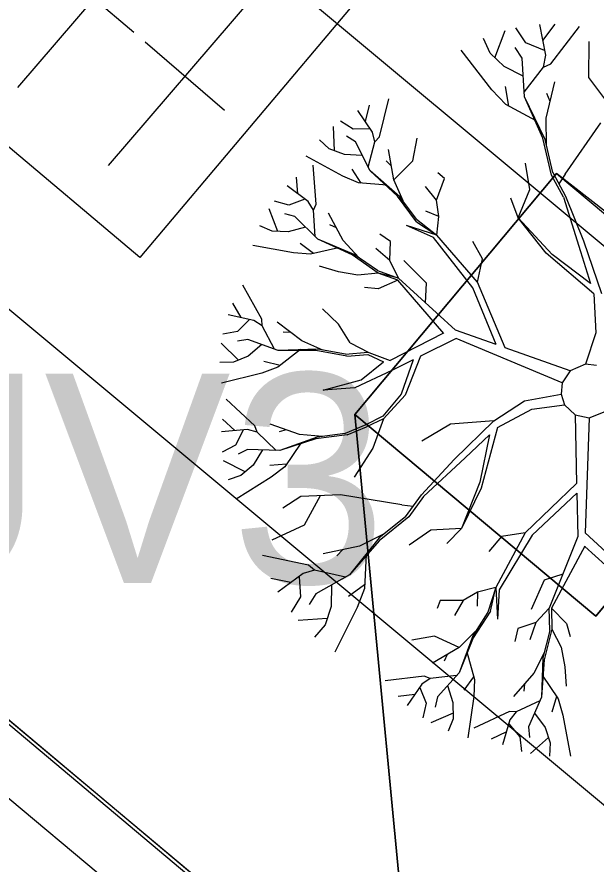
# Model space of a CAD drawing. Extents: x -438233 to -437334, y -1133133 to -1132623.
# Drawn here: x -437519.396 to -437516.631, y -1132721.23 to -1132717.187 of the extents above; entities that cross this region are included whole.
import ezdxf

# ---------------------------------------------------------------- set-up
doc = ezdxf.new("R2010")
doc.units = 0
for name, color, linetype in [('Vrstva 1', 7, 'Continuous'), ('Vrstva 10', 7, 'Continuous'), ('Vrstva 40', 7, 'Continuous'), ('Vrstva 50', 7, 'Continuous'), ('Vrstva 55', 7, 'Continuous')]:
    doc.layers.add(name, color=color, linetype=linetype)

msp = doc.modelspace()

# ---------------------------------------------------------------- linework, layer by layer
at = {"layer": 'Vrstva 1'}
for p, q in [((-437527.2576, -1132713.988), (-437501.9616, -1132735.1802)), ((-437518.8094, -1132718.3352), (-437523.378, -1132714.4815)), ((-437519.3922, -1132717.5233), (-437518.0886, -1132716.0065)), ((-437518.9599, -1132717.8948), (-437517.6563, -1132716.3781)), ((-437517.1975, -1132716.4243), (-437518.8094, -1132718.3352)), ((-437518.8375, -1132717.2614), (-437519.2167, -1132716.9355)), ((-437516.8716, -1132717.3696), (-437516.8996, -1132717.223)), ((-437516.8852, -1132717.2982), (-437516.8271, -1132717.2212)), ((-437517.1145, -1132717.3812), (-437517.0644, -1132717.2517)), ((-437516.9668, -1132717.3108), (-437517.014, -1132717.2391)), ((-437516.8464, -1132717.4102), (-437516.7106, -1132717.2324)), ((-437518.4052, -1132717.6329), (-437518.7844, -1132717.307)), ((-437517.1372, -1132717.3595), (-437517.1687, -1132717.2891)), ((-437516.8768, -1132717.3469), (-437516.9668, -1132717.3108)), ((-437516.6651, -1132717.475), (-437516.664, -1132717.3038)), ((-437517.1285, -1132717.5338), (-437517.2751, -1132717.3448)), ((-437516.9846, -1132717.3829), (-437517.0175, -1132717.3322)), ((-437517.0707, -1132717.4228), (-437517.1372, -1132717.3595)), ((-437516.9727, -1132717.5677), (-437516.9846, -1132717.3829)), ((-437516.8814, -1132717.4267), (-437516.8716, -1132717.3696)), ((-437516.979, -1132717.4687), (-437517.0707, -1132717.4228)), ((-437516.9738, -1132717.5453), (-437516.8814, -1132717.4267)), ((-437516.8814, -1132717.4267), (-437516.8464, -1132717.4102)), ((-437516.8691, -1132717.6692), (-437516.8282, -1132717.4967)), ((-437516.5709, -1132717.6034), (-437516.6651, -1132717.475)), ((-437517.0613, -1132717.6038), (-437517.1285, -1132717.5338)), ((-437517.0469, -1132717.6118), (-437517.0641, -1132717.5184)), ((-437516.8502, -1132717.5901), (-437516.866, -1132717.552)), ((-437517.6657, -1132717.7588), (-437517.6206, -1132717.5775)), ((-437516.8859, -1132717.7648), (-437516.9727, -1132717.5677)), ((-437516.8747, -1132717.7718), (-437516.9727, -1132717.5677)), ((-437517.6983, -1132717.7361), (-437517.7686, -1132717.6332)), ((-437517.7322, -1132717.686), (-437517.7133, -1132717.608)), ((-437516.9174, -1132717.6825), (-437517.0613, -1132717.6038)), ((-437516.8681, -1132717.8008), (-437516.8691, -1132717.6692)), ((-437517.8803, -1132717.825), (-437517.8848, -1132717.7095)), ((-437517.791, -1132717.7224), (-437517.8509, -1132717.6836)), ((-437516.7788, -1132717.9366), (-437516.6091, -1132717.6927)), ((-437517.7802, -1132717.7833), (-437517.8225, -1132717.7557)), ((-437517.7102, -1132717.7203), (-437517.791, -1132717.7224)), ((-437517.6871, -1132717.7826), (-437517.6983, -1132717.7361)), ((-437517.9051, -1132717.8159), (-437517.9524, -1132717.7725)), ((-437517.7102, -1132717.9205), (-437517.7802, -1132717.7833)), ((-437517.7186, -1132717.9041), (-437517.6871, -1132717.7826)), ((-437517.6871, -1132717.7826), (-437517.6657, -1132717.7588)), ((-437517.5054, -1132717.8726), (-437517.4851, -1132717.7655)), ((-437516.8446, -1132717.9419), (-437516.8859, -1132717.7648)), ((-437516.838, -1132717.9282), (-437516.8747, -1132717.7718)), ((-437517.833, -1132717.8425), (-437517.9051, -1132717.8159)), ((-437517.5971, -1132717.9643), (-437517.6227, -1132717.8187)), ((-437517.8407, -1132717.9464), (-437518.015, -1132717.8505)), ((-437517.748, -1132717.8474), (-437517.833, -1132717.8425)), ((-437517.609, -1132717.8978), (-437517.6335, -1132717.8736)), ((-437517.5971, -1132717.9643), (-437517.5054, -1132717.8726)), ((-437517.9681, -1132718.0794), (-437517.9825, -1132717.8932)), ((-437517.7522, -1132717.9793), (-437517.7963, -1132717.9132)), ((-437516.9472, -1132718.0094), (-437516.9675, -1132717.8852)), ((-437518.0546, -1132718.0315), (-437518.0612, -1132717.951)), ((-437517.7662, -1132717.9779), (-437517.8407, -1132717.9464)), ((-437517.5786, -1132718.0427), (-437517.7102, -1132717.9205)), ((-437517.5677, -1132718.0444), (-437517.7102, -1132717.9205)), ((-437517.3549, -1132717.958), (-437517.3861, -1132717.9307)), ((-437516.7872, -1132718.0472), (-437516.8446, -1132717.9419)), ((-437516.838, -1132717.9282), (-437516.7764, -1132718.0416)), ((-437516.7788, -1132717.9366), (-437516.8082, -1132717.9835)), ((-437518.0063, -1132718.0679), (-437518.1053, -1132717.9926)), ((-437517.63, -1132717.9902), (-437517.7662, -1132717.9779)), ((-437517.5527, -1132718.0644), (-437517.5971, -1132717.9643)), ((-437517.3938, -1132718.0605), (-437517.4463, -1132717.9965)), ((-437517.3938, -1132718.0605), (-437517.3549, -1132717.958)), ((-437517.0028, -1132718.1449), (-437516.9472, -1132718.0094)), ((-437518.0983, -1132718.0843), (-437518.1673, -1132718.0665)), ((-437518.022, -1132718.057), (-437518.0983, -1132718.0843)), ((-437517.9807, -1132718.1088), (-437518.0063, -1132718.0679)), ((-437517.4886, -1132718.1648), (-437517.5786, -1132718.0427)), ((-437517.4879, -1132718.1522), (-437517.5677, -1132718.0444)), ((-437517.3819, -1132718.1396), (-437517.3938, -1132718.0605)), ((-437517.0028, -1132718.1449), (-437517.0382, -1132718.0518)), ((-437516.7872, -1132718.0472), (-437516.7057, -1132718.3059)), ((-437516.7764, -1132718.0416), (-437516.6906, -1132718.2558)), ((-437518.1512, -1132718.2103), (-437518.1918, -1132718.1022)), ((-437517.9807, -1132718.1088), (-437517.9681, -1132718.0794)), ((-437517.9723, -1132718.2345), (-437517.9807, -1132718.1088)), ((-437517.3819, -1132718.1396), (-437517.4435, -1132718.1134)), ((-437518.0693, -1132718.1393), (-437518.1179, -1132718.126)), ((-437517.959, -1132718.2471), (-437518.0693, -1132718.1393)), ((-437517.8383, -1132718.2534), (-437517.9086, -1132718.1228)), ((-437517.4879, -1132718.1522), (-437517.4879, -1132718.1522)), ((-437517.4879, -1132718.1522), (-437517.392, -1132718.2282)), ((-437517.392, -1132718.2282), (-437517.3819, -1132718.1396)), ((-437516.8408, -1132718.3206), (-437517.0028, -1132718.1449)), ((-437516.8695, -1132718.3136), (-437517.0028, -1132718.1449)), ((-437518.1771, -1132718.2093), (-437518.2359, -1132718.183)), ((-437518.0185, -1132718.1893), (-437518.1008, -1132718.2121)), ((-437517.8705, -1132718.1935), (-437517.9016, -1132718.1781)), ((-437517.4074, -1132718.2394), (-437517.5362, -1132718.1823)), ((-437517.392, -1132718.2282), (-437517.5362, -1132718.1823)), ((-437517.4886, -1132718.1648), (-437517.392, -1132718.2282)), ((-437518.1008, -1132718.2121), (-437518.1771, -1132718.2093)), ((-437517.6122, -1132718.2576), (-437517.6643, -1132718.2229)), ((-437517.2188, -1132718.4798), (-437517.4074, -1132718.2394)), ((-437517.1967, -1132718.4525), (-437517.392, -1132718.2282)), ((-437518.0752, -1132718.3129), (-437518.2705, -1132718.2768)), ((-437517.9807, -1132718.316), (-437518.0437, -1132718.2674)), ((-437517.7959, -1132718.322), (-437517.959, -1132718.2471)), ((-437517.7854, -1132718.3199), (-437517.959, -1132718.2471)), ((-437517.7644, -1132718.3342), (-437517.8383, -1132718.2534)), ((-437517.6157, -1132718.3486), (-437517.6122, -1132718.2576)), ((-437517.1733, -1132718.3416), (-437517.2195, -1132718.2586)), ((-437516.6906, -1132718.2558), (-437516.6059, -1132718.5064)), ((-437517.9944, -1132718.3192), (-437518.0752, -1132718.3129)), ((-437517.8614, -1132718.2884), (-437517.9944, -1132718.3192)), ((-437517.6752, -1132718.3969), (-437517.7854, -1132718.3199)), ((-437517.6157, -1132718.3486), (-437517.6829, -1132718.2922)), ((-437516.6423, -1132718.5082), (-437516.8695, -1132718.3136)), ((-437516.6577, -1132718.4585), (-437516.8408, -1132718.3206)), ((-437516.7057, -1132718.3059), (-437516.6577, -1132718.4585)), ((-437517.672, -1132718.4088), (-437517.7959, -1132718.322)), ((-437517.5744, -1132718.4329), (-437517.6157, -1132718.3486)), ((-437517.441, -1132718.4578), (-437517.5492, -1132718.3489)), ((-437517.1967, -1132718.4525), (-437517.1733, -1132718.3416)), ((-437517.8617, -1132718.4025), (-437517.9517, -1132718.3766)), ((-437517.7686, -1132718.4193), (-437517.8617, -1132718.4025)), ((-437517.6752, -1132718.3969), (-437517.5744, -1132718.4329)), ((-437517.672, -1132718.4088), (-437517.7686, -1132718.4193)), ((-437517.5744, -1132718.4329), (-437517.672, -1132718.4088)), ((-437517.5775, -1132718.4424), (-437517.672, -1132718.4088)), ((-437517.5775, -1132718.4424), (-437517.672, -1132718.4837)), ((-437517.3577, -1132718.6968), (-437517.5775, -1132718.4424)), ((-437517.3028, -1132718.6818), (-437517.5744, -1132718.4329)), ((-437518.2268, -1132718.6293), (-437518.3174, -1132718.4662)), ((-437517.672, -1132718.4837), (-437517.7364, -1132718.4774)), ((-437517.4456, -1132718.5505), (-437517.441, -1132718.4578)), ((-437517.1075, -1132718.7507), (-437517.2188, -1132718.4798)), ((-437517.0644, -1132718.7658), (-437517.1967, -1132718.4525)), ((-437516.6423, -1132718.5082), (-437516.6329, -1132718.694)), ((-437518.3251, -1132718.6216), (-437518.3647, -1132718.5519)), ((-437517.8607, -1132718.6527), (-437517.937, -1132718.5803)), ((-437518.266, -1132718.6349), (-437518.3874, -1132718.6076)), ((-437518.2856, -1132718.6314), (-437518.343, -1132718.6881)), ((-437518.2261, -1132718.6615), (-437518.266, -1132718.6349)), ((-437518.2261, -1132718.6615), (-437518.2268, -1132718.6293)), ((-437518.0364, -1132718.7332), (-437518.1543, -1132718.644)), ((-437518.1662, -1132718.7721), (-437518.2261, -1132718.6615)), ((-437517.8054, -1132718.7427), (-437517.8607, -1132718.6527)), ((-437517.1075, -1132718.7507), (-437517.3028, -1132718.6818)), ((-437518.343, -1132718.6881), (-437518.4133, -1132718.7007)), ((-437518.2936, -1132718.7259), (-437518.3433, -1132718.7343)), ((-437518.1487, -1132718.7784), (-437518.2936, -1132718.7259)), ((-437518.0906, -1132718.6923), (-437518.1249, -1132718.6916)), ((-437517.3588, -1132718.6961), (-437517.6146, -1132718.826)), ((-437517.2989, -1132718.721), (-437517.4697, -1132718.8064)), ((-437516.7932, -1132718.9324), (-437517.2989, -1132718.721)), ((-437516.6329, -1132718.694), (-437516.6815, -1132718.8438)), ((-437518.3384, -1132718.8246), (-437518.4207, -1132718.743)), ((-437518.2264, -1132718.7504), (-437518.2919, -1132718.805)), ((-437517.9352, -1132718.7763), (-437518.0364, -1132718.7332)), ((-437517.8054, -1132718.7427), (-437517.7161, -1132718.7875)), ((-437516.755, -1132718.875), (-437517.0644, -1132718.7658)), ((-437518.2919, -1132718.805), (-437518.3622, -1132718.8344)), ((-437518.0427, -1132718.7745), (-437518.1508, -1132718.8582)), ((-437517.9604, -1132718.7717), (-437518.1487, -1132718.7784)), ((-437517.9692, -1132718.778), (-437518.1487, -1132718.7784)), ((-437517.8204, -1132718.8053), (-437517.9692, -1132718.778)), ((-437517.8281, -1132718.7959), (-437517.9604, -1132718.7717)), ((-437517.7203, -1132718.7969), (-437517.6454, -1132718.833)), ((-437517.7161, -1132718.7875), (-437517.6146, -1132718.826)), ((-437517.4697, -1132718.8064), (-437517.5429, -1132718.9922)), ((-437518.3622, -1132718.8344), (-437518.427, -1132718.8351)), ((-437518.1396, -1132718.8494), (-437518.217, -1132718.8316)), ((-437517.7525, -1132718.9184), (-437517.6454, -1132718.833)), ((-437517.5051, -1132718.8239), (-437517.6069, -1132718.8746)), ((-437517.5051, -1132718.8239), (-437517.5625, -1132718.987)), ((-437516.6815, -1132718.8438), (-437516.755, -1132718.875)), ((-437516.6294, -1132718.8501), (-437516.6815, -1132718.8438)), ((-437518.2268, -1132718.8862), (-437518.4196, -1132718.9348)), ((-437518.1508, -1132718.8582), (-437518.2268, -1132718.8862)), ((-437517.6069, -1132718.8746), (-437517.7837, -1132718.9562)), ((-437516.755, -1132718.875), (-437516.7932, -1132718.9324)), ((-437517.9335, -1132718.9684), (-437517.7525, -1132718.9184)), ((-437517.7837, -1132718.9562), (-437517.9335, -1132718.9684)), ((-437516.7932, -1132718.9324), (-437516.7984, -1132718.9877)), ((-437517.5625, -1132718.987), (-437517.65, -1132719.0913)), ((-437517.5429, -1132718.9922), (-437517.6454, -1132719.1046)), ((-437516.9724, -1132719.0181), (-437516.7984, -1132718.9877)), ((-437516.7984, -1132718.9877), (-437516.7816, -1132719.0374)), ((-437518.2604, -1132719.1385), (-437518.3969, -1132719.0104)), ((-437517.1187, -1132719.114), (-437516.9724, -1132719.0181)), ((-437516.9377, -1132719.058), (-437516.7816, -1132719.0374)), ((-437516.7816, -1132719.0374), (-437516.7312, -1132719.0853)), ((-437517.1015, -1132719.1462), (-437516.9377, -1132719.058)), ((-437516.7312, -1132719.0853), (-437516.7239, -1132719.4136)), ((-437516.7312, -1132719.0853), (-437516.6644, -1132719.1007)), ((-437516.6644, -1132719.1007), (-437516.5874, -1132719.0703)), ((-437518.3566, -1132719.1609), (-437518.4154, -1132719.1063)), ((-437518.0472, -1132719.1788), (-437518.1872, -1132719.1301)), ((-437517.65, -1132719.0913), (-437517.7312, -1132719.1329)), ((-437517.6454, -1132719.1046), (-437517.7273, -1132719.1424)), ((-437517.6454, -1132719.1046), (-437517.6969, -1132719.2442)), ((-437517.3259, -1132719.1301), (-437517.4638, -1132719.2106)), ((-437517.1187, -1132719.114), (-437517.3259, -1132719.1301)), ((-437517.3084, -1132719.2992), (-437517.1187, -1132719.114)), ((-437516.6644, -1132719.1007), (-437516.6826, -1132719.6488)), ((-437518.2961, -1132719.1553), (-437518.4203, -1132719.1669)), ((-437518.3157, -1132719.1585), (-437518.3531, -1132719.2299)), ((-437518.2499, -1132719.1686), (-437518.2961, -1132719.1553)), ((-437518.2499, -1132719.1686), (-437518.2604, -1132719.1385)), ((-437518.1592, -1132719.2554), (-437518.2499, -1132719.1686)), ((-437518.1116, -1132719.1567), (-437518.1445, -1132719.1665)), ((-437517.7312, -1132719.1329), (-437517.8299, -1132719.1746)), ((-437517.8197, -1132719.1816), (-437517.7273, -1132719.1424)), ((-437517.1015, -1132719.1462), (-437517.1792, -1132719.435)), ((-437517.9629, -1132719.1921), (-437518.1407, -1132719.2561)), ((-437517.9699, -1132719.2008), (-437518.1407, -1132719.2561)), ((-437517.938, -1132719.1889), (-437518.0472, -1132719.1788)), ((-437517.8197, -1132719.1816), (-437517.9699, -1132719.2008)), ((-437517.8299, -1132719.1746), (-437517.9629, -1132719.1921)), ((-437517.2566, -1132719.2908), (-437517.1397, -1132719.1819)), ((-437517.1397, -1132719.1819), (-437517.1855, -1132719.4063)), ((-437518.3531, -1132719.2299), (-437518.4161, -1132719.2631)), ((-437518.2947, -1132719.2505), (-437518.3398, -1132719.274)), ((-437518.1407, -1132719.2561), (-437518.2947, -1132719.2505)), ((-437518.0406, -1132719.2201), (-437518.1179, -1132719.3331)), ((-437517.6969, -1132719.2442), (-437517.7854, -1132719.3825)), ((-437518.2233, -1132719.2533), (-437518.2688, -1132719.3254)), ((-437517.455, -1132719.4756), (-437517.2566, -1132719.2908)), ((-437518.3069, -1132719.3583), (-437518.4102, -1132719.3058)), ((-437518.2688, -1132719.3254), (-437518.3272, -1132719.3751)), ((-437518.1099, -1132719.3216), (-437518.189, -1132719.3279)), ((-437517.4648, -1132719.4682), (-437517.3084, -1132719.2992)), ((-437518.1179, -1132719.3331), (-437518.182, -1132719.3825)), ((-437518.3272, -1132719.3751), (-437518.3878, -1132719.3954)), ((-437518.182, -1132719.3825), (-437518.3503, -1132719.4882)), ((-437517.1855, -1132719.4063), (-437517.2737, -1132719.6278)), ((-437517.1792, -1132719.435), (-437517.2737, -1132719.6278)), ((-437516.7239, -1132719.4136), (-437516.9696, -1132719.6485)), ((-437518.0409, -1132719.4756), (-437518.1274, -1132719.5316)), ((-437517.8516, -1132719.4675), (-437518.0409, -1132719.4756)), ((-437517.9489, -1132719.4717), (-437518.0241, -1132719.6117)), ((-437517.5586, -1132719.5158), (-437517.8516, -1132719.4675)), ((-437517.5404, -1132719.5725), (-437517.4648, -1132719.4682)), ((-437517.455, -1132719.4756), (-437517.5257, -1132719.5729)), ((-437516.7232, -1132719.4591), (-437516.9367, -1132719.6593)), ((-437516.7232, -1132719.4591), (-437516.7179, -1132719.666)), ((-437517.5586, -1132719.5158), (-437517.5037, -1132719.5221)), ((-437517.5257, -1132719.5729), (-437517.6675, -1132719.6866)), ((-437517.5404, -1132719.5725), (-437517.6661, -1132719.6733)), ((-437518.0241, -1132719.6117), (-437518.1792, -1132719.6842)), ((-437517.6426, -1132719.6544), (-437517.7609, -1132719.7122)), ((-437517.4204, -1132719.6362), (-437517.524, -1132719.7083)), ((-437517.2737, -1132719.6278), (-437517.4204, -1132719.6362)), ((-437517.2737, -1132719.6278), (-437517.343, -1132719.6999)), ((-437516.9696, -1132719.6485), (-437517.1103, -1132719.9103)), ((-437516.9696, -1132719.6485), (-437517.0823, -1132719.6656)), ((-437516.6826, -1132719.6488), (-437516.5426, -1132719.778)), ((-437517.6661, -1132719.6733), (-437517.8078, -1132719.8494)), ((-437517.6675, -1132719.6866), (-437517.8078, -1132719.8494)), ((-437517.0823, -1132719.6656), (-437517.1432, -1132719.7381)), ((-437516.9367, -1132719.6593), (-437517.0945, -1132719.9204)), ((-437516.7179, -1132719.666), (-437516.8544, -1132720.0083)), ((-437517.7609, -1132719.7122), (-437517.9345, -1132719.7496)), ((-437517.8404, -1132719.729), (-437517.8684, -1132719.7594)), ((-437516.6843, -1132719.7122), (-437516.8443, -1132720.0079)), ((-437516.6847, -1132719.7136), (-437516.4726, -1132719.9068)), ((-437518.0045, -1132719.8032), (-437518.2236, -1132719.757)), ((-437517.7284, -1132719.75), (-437517.7375, -1132719.9138)), ((-437517.9748, -1132719.8277), (-437518.0045, -1132719.8032)), ((-437518.0304, -1132719.8434), (-437518.1508, -1132719.932)), ((-437518.0486, -1132719.8581), (-437518.0427, -1132719.9547)), ((-437517.9748, -1132719.8277), (-437518.0304, -1132719.8434)), ((-437517.8274, -1132719.8599), (-437517.9748, -1132719.8277)), ((-437517.8078, -1132719.8494), (-437517.9699, -1132719.9397)), ((-437516.79, -1132719.8462), (-437516.8786, -1132719.8749)), ((-437518.0889, -1132719.8861), (-437518.1834, -1132719.8672)), ((-437517.895, -1132719.8977), (-437517.8964, -1132720.0002)), ((-437517.7361, -1132719.8973), (-437517.8134, -1132719.953)), ((-437516.8786, -1132719.8749), (-437516.9416, -1132720.0146)), ((-437517.7375, -1132719.9138), (-437517.7718, -1132720.0048)), ((-437517.1971, -1132719.9323), (-437517.2664, -1132719.9712)), ((-437517.1971, -1132719.9323), (-437517.1995, -1132719.9992)), ((-437517.1103, -1132719.9103), (-437517.1971, -1132719.9323)), ((-437517.1103, -1132719.9103), (-437517.1477, -1132720.0268)), ((-437517.1358, -1132720.0233), (-437517.1103, -1132719.9103)), ((-437517.1103, -1132719.9103), (-437517.1022, -1132720.0615)), ((-437517.0945, -1132719.9204), (-437517.1022, -1132720.0615)), ((-437518.0427, -1132719.9547), (-437518.0868, -1132720.0282)), ((-437517.9699, -1132719.9397), (-437518.0014, -1132719.9915)), ((-437517.3763, -1132719.9715), (-437517.3906, -1132720.0104)), ((-437517.2664, -1132719.9712), (-437517.3763, -1132719.9715)), ((-437517.2664, -1132719.9712), (-437517.3077, -1132720.0436)), ((-437517.8964, -1132720.0002), (-437517.9251, -1132720.0877)), ((-437517.7718, -1132720.0048), (-437517.8792, -1132720.2179)), ((-437516.8544, -1132720.0083), (-437516.9185, -1132720.0765)), ((-437516.8523, -1132720.1154), (-437516.8544, -1132720.0083)), ((-437516.8443, -1132720.0079), (-437516.7722, -1132720.0814)), ((-437516.8443, -1132720.0079), (-437516.8422, -1132720.108)), ((-437517.9153, -1132720.058), (-437518.0535, -1132720.0681)), ((-437517.1477, -1132720.0268), (-437517.2202, -1132720.1399)), ((-437517.1358, -1132720.0233), (-437517.2174, -1132720.1504)), ((-437517.9251, -1132720.0877), (-437517.9751, -1132720.1465)), ((-437516.9185, -1132720.0765), (-437517.0049, -1132720.1059)), ((-437516.9185, -1132720.0765), (-437516.9475, -1132720.1595)), ((-437516.7722, -1132720.0814), (-437516.7554, -1132720.1441)), ((-437517.2202, -1132720.1399), (-437517.2849, -1132720.317)), ((-437517.2065, -1132720.1182), (-437517.2846, -1132720.1959)), ((-437517.0049, -1132720.1059), (-437517.0189, -1132720.1668)), ((-437516.8523, -1132720.1154), (-437516.8856, -1132720.2452)), ((-437516.8422, -1132720.108), (-437516.8796, -1132720.2547)), ((-437516.8422, -1132720.108), (-437516.7984, -1132720.1948)), ((-437517.4029, -1132720.1423), (-437517.51, -1132720.1612)), ((-437517.2846, -1132720.1959), (-437517.4029, -1132720.1423)), ((-437517.2174, -1132720.1504), (-437517.2849, -1132720.317)), ((-437517.2846, -1132720.1959), (-437517.4116, -1132720.2715)), ((-437517.2485, -1132720.2172), (-437517.2121, -1132720.3485)), ((-437516.8793, -1132720.2211), (-437516.929, -1132720.3191)), ((-437516.7984, -1132720.1948), (-437516.7809, -1132720.2879)), ((-437517.3427, -1132720.2302), (-437517.3567, -1132720.2617)), ((-437516.8856, -1132720.2452), (-437516.8915, -1132720.4339)), ((-437516.8796, -1132720.2547), (-437516.8915, -1132720.4339)), ((-437516.7809, -1132720.2879), (-437516.7736, -1132720.3807)), ((-437517.4526, -1132720.3324), (-437517.6377, -1132720.3548)), ((-437517.4225, -1132720.3439), (-437517.4526, -1132720.3324)), ((-437517.2975, -1132720.3303), (-437517.4225, -1132720.3439)), ((-437517.2849, -1132720.317), (-437517.3889, -1132720.4311)), ((-437517.2156, -1132720.3355), (-437517.2618, -1132720.3999)), ((-437516.929, -1132720.3191), (-437517.0259, -1132720.4307)), ((-437516.888, -1132720.3278), (-437516.8121, -1132720.4412)), ((-437517.4624, -1132720.3709), (-437517.5334, -1132720.4734)), ((-437517.4225, -1132720.3439), (-437517.4624, -1132720.3709)), ((-437517.3406, -1132720.3779), (-437517.3147, -1132720.4594)), ((-437517.2121, -1132720.3485), (-437517.2149, -1132720.4297)), ((-437516.9731, -1132720.3702), (-437516.9762, -1132720.4045)), ((-437517.497, -1132720.4206), (-437517.5768, -1132720.4304)), ((-437517.4729, -1132720.3877), (-437517.4421, -1132720.4626)), ((-437517.4421, -1132720.4626), (-437517.4575, -1132720.5322)), ((-437517.3889, -1132720.4311), (-437517.3997, -1132720.4804)), ((-437517.3147, -1132720.4594), (-437517.314, -1132720.5361)), ((-437517.2149, -1132720.4297), (-437517.2429, -1132720.6267)), ((-437516.8989, -1132720.4507), (-437517.0133, -1132720.5032)), ((-437516.8915, -1132720.4339), (-437516.9538, -1132720.5753)), ((-437516.8198, -1132720.4297), (-437516.8429, -1132720.5056)), ((-437516.8121, -1132720.4412), (-437516.7893, -1132720.5186)), ((-437517.0452, -1132720.5018), (-437517.2146, -1132720.5816)), ((-437517.0133, -1132720.5032), (-437517.0452, -1132720.5018)), ((-437517.0133, -1132720.5032), (-437517.0424, -1132720.5413)), ((-437517.314, -1132720.5098), (-437517.4207, -1132720.5553)), ((-437517.314, -1132720.5361), (-437517.3381, -1132720.5956)), ((-437517.0424, -1132720.5413), (-437517.0777, -1132720.6607)), ((-437516.9248, -1132720.5098), (-437516.8744, -1132720.5784)), ((-437516.7893, -1132720.5186), (-437516.7536, -1132720.7146)), ((-437517.0469, -1132720.5602), (-437516.9944, -1132720.6222)), ((-437516.9538, -1132720.5753), (-437516.9486, -1132720.6257)), ((-437516.8744, -1132720.5784), (-437516.8499, -1132720.6509)), ((-437517.0595, -1132720.5994), (-437517.1323, -1132720.6341)), ((-437516.9944, -1132720.6222), (-437516.9871, -1132720.6925)), ((-437516.8583, -1132720.6264), (-437516.9447, -1132720.7027)), ((-437516.8499, -1132720.6509), (-437516.8534, -1132720.7153))]:
    msp.add_line(p, q, dxfattribs=at)
for points in [[(-437516.8198, -1132717.9335), (-437515.6696, -1132718.8963), (-437516.6324, -1132720.0465), (-437517.7826, -1132719.0837), (-437516.8198, -1132717.9335)], [(-437517.8281, -1132718.7959), (-437517.7214, -1132718.7864)], [(-437517.8204, -1132718.8053), (-437517.7203, -1132718.7969)]]:
    msp.add_lwpolyline(points, dxfattribs=at)
msp.add_arc((-437493.6426, -1132692.5993), 27.66, 199.50454, 254.36014, dxfattribs=at)
at = {"layer": 'Vrstva 10'}
for points in [[(-437526.8818, -1132709.7093), (-437510.8358, -1132723.0743)], [(-437528.4328, -1132711.0853), (-437512.0808, -1132724.7073)]]:
    msp.add_lwpolyline(points, dxfattribs=at)
at = {"layer": 'Vrstva 50'}
msp.add_lwpolyline([(-437527.2576, -1132713.988), (-437502.1532, -1132735.0197), (-437505.043, -1132738.4691), (-437530.1474, -1132717.4374)], close=True, dxfattribs=at)
msp.add_lwpolyline([(-437507.9614, -1132716.2715), (-437505.0641, -1132717.8148), (-437502.6324, -1132718.7887), (-437501.0994, -1132719.2352), (-437500.4801, -1132719.6328), (-437500.2448, -1132720.228), (-437500.4667, -1132720.9711), (-437508.0543, -1132730.0085), (-437508.4616, -1132726.8933), (-437507.41, -1132725.7417), (-437508.6489, -1132724.7803), (-437509.4781, -1132725.9303), (-437508.4616, -1132726.8933), (-437508.0602, -1132730.093), (-437517.4853, -1132722.2019), (-437517.7826, -1132719.0837), (-437516.6324, -1132720.0465), (-437515.6406, -1132718.8533), (-437516.8198, -1132717.9335), (-437517.7826, -1132719.0837), (-437517.4853, -1132722.2019), (-437527.2576, -1132713.988)], dxfattribs=at)
at = {"layer": 'Vrstva 55'}
msp.add_line((-437502.3075, -1132735.2271), (-437519.7722, -1132720.6366), dxfattribs=at)

# ---------------------------------------------------------------- texts
at = {"layer": 'Vrstva 40'}
msp.add_text('UV3', height=1, dxfattribs=at).set_placement((-437520.2324, -1132719.8885))

doc.saveas('drawing.dxf')
